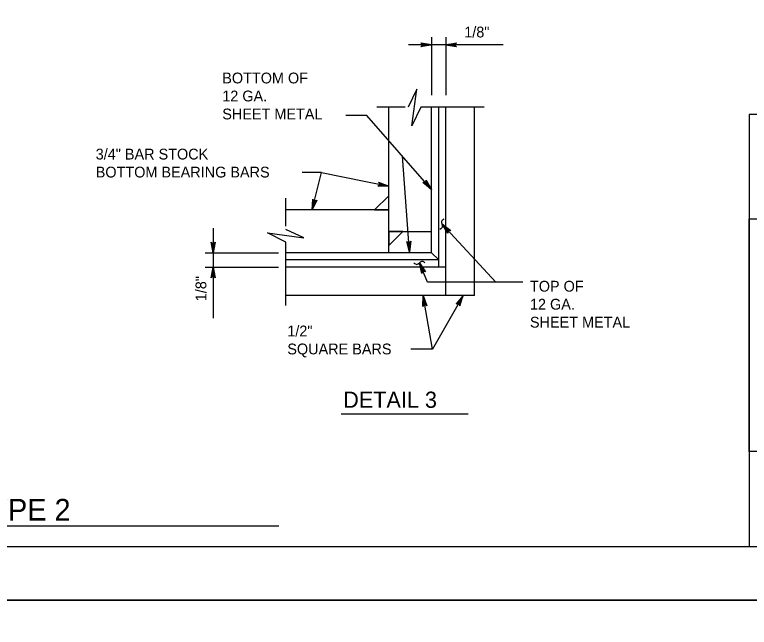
# Model space of a CAD drawing. Extents: x 2087776 to 2104538, y 970919 to 982612.
# Drawn here: x 2091915 to 2092585, y 974792 to 975351 of the extents above; entities that cross this region are included whole.
import ezdxf

# ---------------------------------------------------------------- set-up
doc = ezdxf.new("R2010")
doc.units = 0
doc.layers.add('1', color=7, linetype='Continuous')
doc.layers.add('PLT-BNDY', color=7, linetype='Continuous')

msp = doc.modelspace()

# ---------------------------------------------------------------- linework, layer by layer
at = {"layer": '1'}
for p, q in [((2092295.46, 975330.68), (2092295.46, 975277.8)), ((2092308.46, 975330.68), (2092308.46, 975277.8)), ((2092360.68, 975323.51), (2092274.38, 975323.51)), ((2092271.27, 975266.72), (2092245.59, 975266.72)), ((2092256.39, 975133.91), (2092256.39, 975266.72)), ((2092343.4, 975266.72), (2092285.7, 975266.72)), ((2092295.46, 975133.91), (2092295.46, 975266.72)), ((2092301.96, 975120.91), (2092301.96, 975266.72)), ((2092308.46, 975094.84), (2092308.46, 975266.72)), ((2092334.52, 975094.84), (2092334.52, 975266.72)), ((2092236.47, 975259.17), (2092217.24, 975259.17)), ((2092295.46, 975191.72), (2092236.47, 975259.17)), ((2092275.49, 975134.71), (2092268.88, 975222.1)), ((2092195, 975207), (2092177.38, 975207)), ((2092186.54, 975172.97), (2092195, 975207)), ((2092195, 975207), (2092256.39, 975194.66)), ((2092162.64, 975158.1), (2092162.64, 975183.77)), ((2092243.39, 975172.97), (2092256.39, 975185.97)), ((2092256.39, 975172.97), (2092162.64, 975172.97)), ((2092354.05, 975107.13), (2092305.12, 975160.16)), ((2092096.17, 975156.49), (2092096.17, 975074.4)), ((2092256.39, 975153.44), (2092295.46, 975153.44)), ((2092269.39, 975153.44), (2092256.39, 975140.44)), ((2092162.64, 975085.96), (2092162.64, 975143.67)), ((2092089, 975133.91), (2092155.74, 975133.91)), ((2092295.46, 975133.91), (2092162.64, 975133.91)), ((2092295.46, 975133.91), (2092301.96, 975127.41)), ((2092301.96, 975127.41), (2092162.64, 975127.41)), ((2092089, 975120.91), (2092155.74, 975120.91)), ((2092308.46, 975120.91), (2092162.64, 975120.91)), ((2092291.83, 975107.13), (2092284.37, 975124.79)), ((2092378.88, 975107.13), (2092291.83, 975107.13)), ((2092334.52, 975094.84), (2092162.64, 975094.84)), ((2092296.37, 975045.92), (2092287.69, 975094.84)), ((2092324.39, 975094.84), (2092296.37, 975045.92)), ((2092296.37, 975045.92), (2092276.45, 975045.92)), ((2092212.95, 974986.9), (2092328.89, 974986.9)), ((2092156.02, 974884.64), (2091188.97, 974884.64))]:
    msp.add_line(p, q, dxfattribs=at)
for points in [[(2093241.55, 974866.19), (2093241.55, 976716.58), (2090662.81, 976716.58), (2090662.81, 974866.19), (2093241.55, 974866.19), (2093241.55, 974952.67), (2092585.39, 974952.67), (2092585.39, 975164.86), (2093241.55, 975164.86), (2093241.55, 975259.89), (2092585.39, 975259.89), (2092585.39, 974866.19), (2092843.92, 974866.19), (2092843.92, 974952.67), (2092843.92, 974866.19), (2093096.55, 974866.19), (2093096.55, 974952.67), (2093096.55, 974912.26), (2093241.55, 974912.26)], [(2092295.46, 975323.51), (2092285.67, 975321.68), (2092286.05, 975321.94), (2092286.43, 975322.2), (2092286.62, 975322.53), (2092286.81, 975322.86), (2092286.87, 975323.18), (2092286.93, 975323.51), (2092286.87, 975323.84), (2092286.81, 975324.17), (2092286.62, 975324.5), (2092286.43, 975324.82), (2092286.05, 975325.09), (2092285.67, 975325.35), (2092295.46, 975323.51), (2092286.05, 975325.09), (2092286.43, 975324.82), (2092295.46, 975323.51), (2092286.62, 975324.5), (2092286.81, 975324.17), (2092295.46, 975323.51), (2092286.87, 975323.84), (2092286.93, 975323.51), (2092295.46, 975323.51), (2092286.87, 975323.18), (2092286.81, 975322.86), (2092295.46, 975323.51), (2092286.62, 975322.53), (2092286.43, 975322.2), (2092295.46, 975323.51), (2092286.05, 975321.94)], [(2092308.46, 975323.51), (2092318.24, 975325.35), (2092317.87, 975325.09), (2092317.49, 975324.82), (2092317.29, 975324.5), (2092317.1, 975324.17), (2092317.04, 975323.84), (2092316.99, 975323.51), (2092317.04, 975323.18), (2092317.1, 975322.86), (2092317.29, 975322.53), (2092317.49, 975322.2), (2092317.87, 975321.94), (2092318.24, 975321.68), (2092308.46, 975323.51), (2092317.87, 975321.94), (2092317.49, 975322.2), (2092308.46, 975323.51), (2092317.29, 975322.53), (2092317.1, 975322.86), (2092308.46, 975323.51), (2092317.04, 975323.18), (2092316.99, 975323.51), (2092308.46, 975323.51), (2092317.04, 975323.84), (2092317.1, 975324.17), (2092308.46, 975323.51), (2092317.29, 975324.5), (2092317.49, 975324.82), (2092308.46, 975323.51), (2092317.87, 975325.09)], [(2092285.7, 975266.72), (2092277.37, 975249.71), (2092281.9, 975283), (2092274.15, 975266.72)], [(2092295.46, 975191.72), (2092287.63, 975197.87), (2092288.08, 975197.76), (2092288.52, 975197.65), (2092288.9, 975197.72), (2092289.27, 975197.79), (2092289.56, 975197.96), (2092289.84, 975198.14), (2092290.05, 975198.4), (2092290.26, 975198.65), (2092290.38, 975199.02), (2092290.5, 975199.38), (2092290.45, 975199.83), (2092290.4, 975200.29), (2092295.46, 975191.72), (2092290.45, 975199.83), (2092290.5, 975199.38), (2092295.46, 975191.72), (2092290.38, 975199.02), (2092290.26, 975198.65), (2092295.46, 975191.72), (2092290.05, 975198.4), (2092289.84, 975198.14), (2092295.46, 975191.72), (2092289.56, 975197.96), (2092289.27, 975197.79), (2092295.46, 975191.72), (2092288.9, 975197.72), (2092288.52, 975197.65), (2092295.46, 975191.72), (2092288.08, 975197.76)], [(2092256.39, 975194.66), (2092246.44, 975194.79), (2092247.28, 975195.15), (2092247.79, 975195.72), (2092248.03, 975196.34), (2092248.05, 975197.01), (2092247.8, 975197.73), (2092247.16, 975198.39), (2092256.39, 975194.66), (2092247.8, 975197.73), (2092248.05, 975197.01), (2092256.39, 975194.66), (2092248.03, 975196.34), (2092247.79, 975195.72), (2092256.39, 975194.66), (2092247.28, 975195.15)], [(2092186.54, 975172.97), (2092187.12, 975182.91), (2092187.44, 975182.05), (2092187.99, 975181.52), (2092188.6, 975181.25), (2092189.26, 975181.2), (2092189.99, 975181.42), (2092190.68, 975182.02), (2092186.54, 975172.97), (2092189.99, 975181.42), (2092189.26, 975181.2), (2092186.54, 975172.97), (2092188.6, 975181.25), (2092187.99, 975181.52), (2092186.54, 975172.97), (2092187.44, 975182.05)], [(2092305.12, 975160.16), (2092313.1, 975154.21), (2092312.66, 975154.31), (2092312.21, 975154.41), (2092311.84, 975154.33), (2092311.46, 975154.25), (2092311.18, 975154.07), (2092310.9, 975153.89), (2092310.7, 975153.63), (2092310.5, 975153.36), (2092310.39, 975153), (2092310.28, 975152.63), (2092310.34, 975152.18), (2092310.41, 975151.72), (2092305.12, 975160.16), (2092310.34, 975152.18), (2092310.28, 975152.63), (2092305.12, 975160.16), (2092310.39, 975153), (2092310.5, 975153.36), (2092305.12, 975160.16), (2092310.7, 975153.63), (2092310.9, 975153.89), (2092305.12, 975160.16), (2092311.18, 975154.07), (2092311.46, 975154.25), (2092305.12, 975160.16), (2092311.84, 975154.33), (2092312.21, 975154.41), (2092305.12, 975160.16), (2092312.66, 975154.31)], [(2092162.64, 975143.67), (2092145.63, 975151.99), (2092178.93, 975147.46), (2092162.64, 975155.21)], [(2092096.17, 975133.91), (2092094.33, 975143.69), (2092094.59, 975143.32), (2092094.85, 975142.94), (2092095.18, 975142.74), (2092095.51, 975142.55), (2092095.84, 975142.49), (2092096.17, 975142.44), (2092096.5, 975142.49), (2092096.82, 975142.55), (2092097.15, 975142.74), (2092097.48, 975142.94), (2092097.74, 975143.32), (2092098, 975143.69), (2092096.17, 975133.91), (2092097.74, 975143.32), (2092097.48, 975142.94), (2092096.17, 975133.91), (2092097.15, 975142.74), (2092096.82, 975142.55), (2092096.17, 975133.91), (2092096.5, 975142.49), (2092096.17, 975142.44), (2092096.17, 975133.91), (2092095.84, 975142.49), (2092095.51, 975142.55), (2092096.17, 975133.91), (2092095.18, 975142.74), (2092094.85, 975142.94), (2092096.17, 975133.91), (2092094.59, 975143.32)], [(2092275.49, 975134.71), (2092272.92, 975144.33), (2092273.21, 975143.97), (2092273.5, 975143.61), (2092273.84, 975143.44), (2092274.19, 975143.27), (2092274.52, 975143.24), (2092274.85, 975143.21), (2092275.17, 975143.29), (2092275.49, 975143.37), (2092275.81, 975143.59), (2092276.12, 975143.81), (2092276.35, 975144.21), (2092276.58, 975144.6), (2092275.49, 975134.71), (2092276.35, 975144.21), (2092276.12, 975143.81), (2092275.49, 975134.71), (2092275.81, 975143.59), (2092275.49, 975143.37), (2092275.49, 975134.71), (2092275.17, 975143.29), (2092274.85, 975143.21), (2092275.49, 975134.71), (2092274.52, 975143.24), (2092274.19, 975143.27), (2092275.49, 975134.71), (2092273.84, 975143.44), (2092273.5, 975143.61), (2092275.49, 975134.71), (2092273.21, 975143.97)], [(2092096.17, 975120.91), (2092098, 975111.12), (2092097.74, 975111.5), (2092097.48, 975111.88), (2092097.15, 975112.07), (2092096.82, 975112.26), (2092096.5, 975112.32), (2092096.17, 975112.38), (2092095.84, 975112.32), (2092095.51, 975112.26), (2092095.18, 975112.07), (2092094.85, 975111.88), (2092094.59, 975111.5), (2092094.33, 975111.12), (2092096.17, 975120.91), (2092094.59, 975111.5), (2092094.85, 975111.88), (2092096.17, 975120.91), (2092095.18, 975112.07), (2092095.51, 975112.26), (2092096.17, 975120.91), (2092095.84, 975112.32), (2092096.17, 975112.38), (2092096.17, 975120.91), (2092096.5, 975112.32), (2092096.82, 975112.26), (2092096.17, 975120.91), (2092097.15, 975112.07), (2092097.48, 975111.88), (2092096.17, 975120.91), (2092097.74, 975111.5)], [(2092284.37, 975124.79), (2092289.87, 975116.49), (2092289.48, 975116.74), (2092289.09, 975116.98), (2092288.72, 975117.03), (2092288.34, 975117.09), (2092288.01, 975117.01), (2092287.69, 975116.93), (2092287.41, 975116.75), (2092287.13, 975116.58), (2092286.9, 975116.27), (2092286.68, 975115.96), (2092286.58, 975115.51), (2092286.49, 975115.06), (2092284.37, 975124.79), (2092286.58, 975115.51), (2092286.68, 975115.96), (2092284.37, 975124.79), (2092286.9, 975116.27), (2092287.13, 975116.58), (2092284.37, 975124.79), (2092287.41, 975116.75), (2092287.69, 975116.93), (2092284.37, 975124.79), (2092288.01, 975117.01), (2092288.34, 975117.09), (2092284.37, 975124.79), (2092288.72, 975117.03), (2092289.09, 975116.98), (2092284.37, 975124.79), (2092289.48, 975116.74)], [(2092287.69, 975094.84), (2092291.21, 975085.53), (2092290.89, 975085.86), (2092290.56, 975086.18), (2092290.21, 975086.31), (2092289.85, 975086.45), (2092289.52, 975086.45), (2092289.18, 975086.45), (2092288.87, 975086.33), (2092288.56, 975086.22), (2092288.27, 975085.97), (2092287.98, 975085.72), (2092287.79, 975085.31), (2092287.6, 975084.89), (2092287.69, 975094.84), (2092287.79, 975085.31), (2092287.98, 975085.72), (2092287.69, 975094.84), (2092288.27, 975085.97), (2092288.56, 975086.22), (2092287.69, 975094.84), (2092288.87, 975086.33), (2092289.18, 975086.45), (2092287.69, 975094.84), (2092289.52, 975086.45), (2092289.85, 975086.45), (2092287.69, 975094.84), (2092290.21, 975086.31), (2092290.56, 975086.18), (2092287.69, 975094.84), (2092290.89, 975085.86)], [(2092324.39, 975094.84), (2092317.93, 975087.26), (2092318.76, 975087.66), (2092319.52, 975087.67), (2092320.15, 975087.44), (2092320.66, 975087.02), (2092321.04, 975086.36), (2092321.12, 975085.44), (2092324.39, 975094.84), (2092321.04, 975086.36), (2092320.66, 975087.02), (2092324.39, 975094.84), (2092320.15, 975087.44), (2092319.52, 975087.67), (2092324.39, 975094.84), (2092318.76, 975087.66)]]:
    msp.add_lwpolyline(points, dxfattribs=at)
for points in [[(2092256.39, 975185.97), (2092243.39, 975172.97), (2092256.39, 975172.97)], [(2092256.39, 975140.44), (2092269.39, 975153.44), (2092256.39, 975153.44)]]:
    msp.add_lwpolyline(points, close=True, dxfattribs=at)
for points in [[(2092303.02, 975155.49), (2092305.53, 975157.51), (2092304.71, 975162.84), (2092307.05, 975164.88)], [(2092279.25, 975124.88), (2092282.09, 975123.37), (2092286.67, 975126.23), (2092289.47, 975124.88)]]:
    msp.add_spline(points, degree=3, dxfattribs=at)
at = {"layer": 'PLT-BNDY'}
for points in [[(2090534.86, 976765.79), (2093294.05, 976765.79), (2093294.05, 974816.97), (2090534.86, 974816.97)], [(2090534.86, 974816.97), (2093294.05, 974816.97), (2093294.05, 972868.16), (2090534.86, 972868.16)]]:
    msp.add_lwpolyline(points, close=True, dxfattribs=at)

# ---------------------------------------------------------------- texts
at = {"layer": '1'}
for s, height, rotation, p in [('1/8"', 9.843, 360, (2092325.3, 975330.32)), ('1/8"', 9.843, 90, (2092089.99, 975089.72)), ('DETAIL 3', 14.764, 360, (2092214.82, 974992.52))]:
    msp.add_text(s, height=height, rotation=rotation, dxfattribs=at).set_placement(p)
for s, height, p in [('BOTTOM OF', 9.843, (2092104.52, 975288.39)), ('12 GA.', 9.843, (2092104.52, 975271.99)), ('SHEET METAL', 9.8425, (2092104.52, 975255.58)), ('3/4" BAR STOCK', 9.8425, (2091989.04, 975218.99)), ('BOTTOM BEARING BARS', 9.8425, (2091989.04, 975202.58)), ('TOP OF', 9.843, (2092385.25, 975098.5)), ('12 GA.', 9.843, (2092385.25, 975082.09)), ('SHEET METAL', 9.8425, (2092385.25, 975065.69)), ('1/2"', 9.843, (2092163.85, 975057.68)), ('SQUARE BARS', 9.8425, (2092163.85, 975041.28)), ('STRUCTURAL STEEL GRADE ADJUSTMENT RISERS - TYPE 2', 19.685, (2091193.84, 974889.75))]:
    msp.add_text(s, height=height, dxfattribs=at).set_placement(p)

doc.saveas('drawing.dxf')
